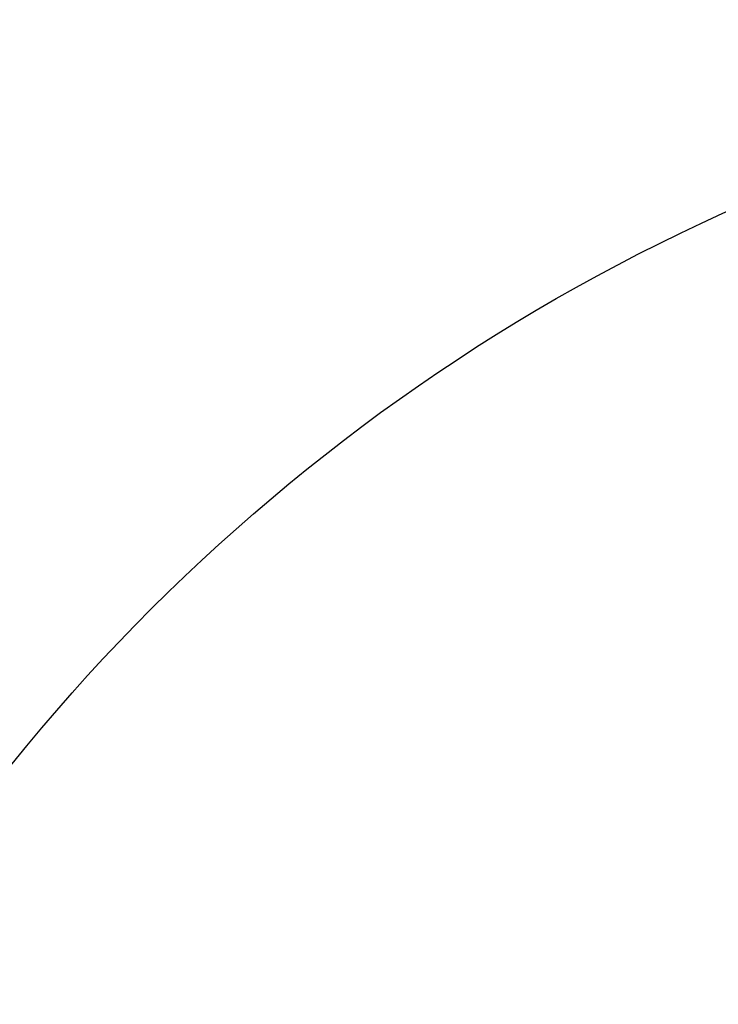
# Model space of a CAD drawing. Header units: millimetres. Extents: x 0 to 297, y 0 to 210.
# Tile 324 of 446: x 237.28 to 239.21, y 157.09 to 159.81. Entities that reach past the tile are written whole.
import ezdxf

# ---------------------------------------------------------------- set-up
doc = ezdxf.new("R2010")
doc.units = ezdxf.units.MM
doc.header["$LTSCALE"] = 16.335
doc.layers.get('0').update_dxf_attribs({"linetype": 'CONTINUOUS'})
doc.layers.add('AXES_REF', color=7, linetype='CONTINUOUS')

msp = doc.modelspace()

# ---------------------------------------------------------------- linework, layer by layer
at = {"color": 7, "linetype": 'Continuous'}
for radius in [8.7262, 8.7255, 8.6696]:
    msp.add_circle((241.415, 154.4106), radius, dxfattribs=at)
msp.add_arc((241.415, 154.4106), 8.64, 278.27713, 261.72287, dxfattribs=at)
at = {"layer": 'AXES_REF', "color": 9, "linetype": 'Continuous'}
msp.add_circle((241.415, 154.4106), 5.3357, dxfattribs=at)
msp.add_arc((241.415, 154.4106), 7.9601, 94.41181, 85.58819, dxfattribs=at)

doc.saveas('drawing.dxf')
